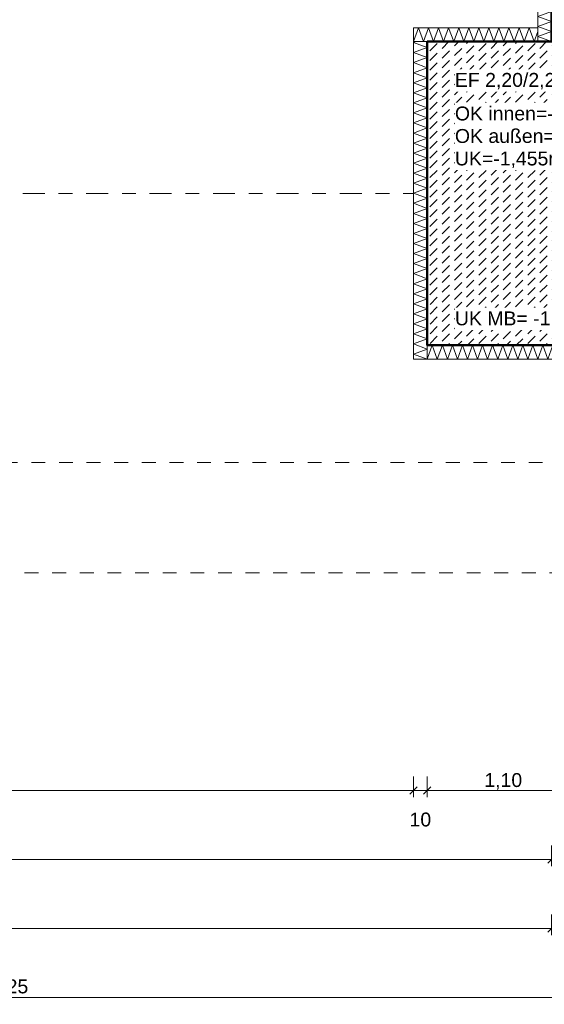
# Model space of a CAD drawing. Header units: metres. Extents: x -273 to 6, y -183 to 13.
# Tile 304 of 379: x -29.22 to -25.42, y -45.32 to -38.19. Entities that reach past the tile are written whole.
import ezdxf

# ---------------------------------------------------------------- set-up
doc = ezdxf.new("R2010")
doc.units = ezdxf.units.M
doc.header["$LTSCALE"] = 0.05
doc.header["$PDMODE"] = 1
doc.header["$PDSIZE"] = -2
doc.linetypes.add('ISO-03 Gestrichelt mit Abstand-3', pattern=[1.524, 0.6096, -0.9144])
doc.linetypes.add('Linienart-53', pattern=[5.291531, 3.175, -1.058062, 0.352704, -0.705764])
doc.layers.get('0').update_dxf_attribs({"lineweight": 25})
for name, color, linetype, lineweight, true_color in [('00 -Bauelemente -Beton unbewehrt', 7, 'Continuous', 9, 0xf7e06e), ('00 -Bauelemente -Dämmung innen', 7, 'Continuous', 9, 0xff7fe6), ('30 -32 Gründung- 2 Flachgründungen u. Bodenplatten', 7, 'Continuous', 9, 0xff6633), ('70 -72 Beschriftung- 1 Beschriftung allgemein', 7, 'Continuous', 9, 0xff6633), ('70 -76 Bemaßung- 2 Allgemein', 7, 'Continuous', 5, 0x6666cc)]:
    doc.layers.add(name, color=color, linetype=linetype, lineweight=lineweight, true_color=true_color)
doc.layers.add('70 -71 Achsen- 1 Gebäudeachsen', color=7, linetype='Linienart-53', lineweight=18)
doc.layers.add('Keine', color=7, linetype='Continuous', lineweight=9)
doc.styles.add('Arial', font='arial.ttf')
doc.dimstyles.new('k+k_klein', dxfattribs={"dimtxt": 0.100689, "dimasz": 0.05302, "dimexe": 0.05, "dimexo": 0.15, "dimgap": 0.005, "dimtad": 1, "dimdec": 3, "dimtxsty": 'Arial', "dimblk": 'VW_SLASH-2', "dimblk1": 'VW_SLASH-2', "dimblk2": 'VW_SLASH-2', "dimcen": 0, "dimdle": 0.025, "dimadec": 3, "dimazin": 0, "dimtfac": 0.75, "dimtdec": 3, "dimtix": 1, "dimtmove": 0, "dimatfit": 0, "dimldrblk": 'VW_FILLEDARROW', "dimfxl": 0.1, "dimfxlon": 1, "dimfrac": 2, "dimtolj": 1, "dimarcsym": 0})

# ---------------------------------------------------------------- blocks, each defined once
blk = doc.blocks.new('_Achsen (3D)')
at = {"layer": '70 -71 Achsen- 1 Gebäudeachsen', "transparency": 33554687}
blk.add_line((-179.668, -39.447), (3.826, -39.447), dxfattribs=at)
blk = doc.blocks.new('Gruppe-384')
at = {"color": 255, "linetype": 'Continuous', "lineweight": 5}
blk.add_wipeout([(-25.371, -38.347), (-25.371, -35.177), (-25.471, -35.177), (-25.471, -38.347)], dxfattribs=at).dxf.layer = '00 -Bauelemente -Dämmung innen'
blk = doc.blocks.new('Gruppe-385')
at = {"layer": '00 -Bauelemente -Dämmung innen', "color": 7, "transparency": 33554687, "flags": 128}
blk.add_lwpolyline([(-25.371, -38.347), (-25.471, -38.3106), (-25.371, -38.2742), (-25.471, -38.2379), (-25.371, -38.2015), (-25.471, -38.1651), (-25.371, -38.1287), (-25.471, -38.0923), (-25.371, -38.0559), (-25.471, -38.0195), (-25.371, -37.9831), (-25.471, -37.9467), (-25.371, -37.9103), (-25.471, -37.8739), (-25.371, -37.8375), (-25.471, -37.8011), (-25.371, -37.7647), (-25.471, -37.7283), (-25.371, -37.6919), (-25.471, -37.6555), (-25.371, -37.6191), (-25.471, -37.5827), (-25.371, -37.5463), (-25.471, -37.5099), (-25.371, -37.4735), (-25.471, -37.4371), (-25.371, -37.4007), (-25.471, -37.3643), (-25.371, -37.3279), (-25.471, -37.2915), (-25.371, -37.2551), (-25.471, -37.2187), (-25.371, -37.1823), (-25.471, -37.1459), (-25.371, -37.1095), (-25.471, -37.0731), (-25.371, -37.0367), (-25.471, -37.0004), (-25.371, -36.964), (-25.471, -36.9276), (-25.371, -36.8912), (-25.471, -36.8548), (-25.371, -36.8184), (-25.471, -36.782), (-25.371, -36.7456), (-25.471, -36.7092), (-25.371, -36.6728), (-25.471, -36.6364), (-25.371, -36.6), (-25.471, -36.5636), (-25.371, -36.5272), (-25.471, -36.4908), (-25.371, -36.4544), (-25.471, -36.418), (-25.371, -36.3816), (-25.471, -36.3452), (-25.371, -36.3088), (-25.471, -36.2724), (-25.371, -36.236), (-25.471, -36.1996), (-25.371, -36.1632), (-25.471, -36.1268), (-25.371, -36.0904), (-25.471, -36.054), (-25.371, -36.0176), (-25.471, -35.9812), (-25.371, -35.9448), (-25.471, -35.9084), (-25.371, -35.872), (-25.471, -35.8356), (-25.371, -35.7993), (-25.471, -35.7629), (-25.371, -35.7265), (-25.471, -35.6901), (-25.371, -35.6537), (-25.471, -35.6173), (-25.371, -35.5809), (-25.471, -35.5445), (-25.371, -35.5081), (-25.471, -35.4717), (-25.371, -35.4353), (-25.471, -35.3989), (-25.371, -35.3625), (-25.471, -35.3261), (-25.371, -35.2897), (-25.471, -35.2533), (-25.371, -35.2169), (-25.471, -35.1805), (-25.4615, -35.177)], dxfattribs=at)
blk = doc.blocks.new('Gruppe-386')
at = {"layer": '00 -Bauelemente -Dämmung innen', "color": 7, "linetype": 'Continuous', "lineweight": 9, "transparency": 33554687}
blk.add_line((-25.471, -38.347), (-25.371, -38.347), dxfattribs=at)
blk = doc.blocks.new('Gruppe-387')
at = {"layer": '00 -Bauelemente -Dämmung innen', "color": 7, "linetype": 'Continuous', "lineweight": 9, "transparency": 33554687}
blk.add_line((-25.371, -35.177), (-25.471, -35.177), dxfattribs=at)
blk = doc.blocks.new('Gruppe-388')
at = {"color": 7, "transparency": 33554687}
for name in ['Gruppe-387', 'Gruppe-386']:
    blk.add_blockref(name, (0, 0), dxfattribs=at)
blk = doc.blocks.new('Gruppe-389')
at = {"layer": '00 -Bauelemente -Dämmung innen', "color": 7, "linetype": 'Continuous', "lineweight": 9, "transparency": 33554687}
blk.add_line((-25.471, -35.177), (-25.471, -38.347), dxfattribs=at)
blk = doc.blocks.new('Gruppe-390')
at = {"layer": '00 -Bauelemente -Dämmung innen', "color": 7, "linetype": 'Continuous', "lineweight": 9, "transparency": 33554687}
blk.add_line((-25.371, -38.347), (-25.371, -35.177), dxfattribs=at)
blk = doc.blocks.new('Gruppe-391')
at = {"color": 7, "transparency": 33554687}
for name in ['Gruppe-389', 'Gruppe-390']:
    blk.add_blockref(name, (0, 0), dxfattribs=at)
blk = doc.blocks.new('Gruppe-392')
at = {"layer": '00 -Bauelemente -Dämmung innen', "color": 7}
blk.add_blockref('Gruppe-384', (0, 0), dxfattribs=at)
at = {"color": 7, "transparency": 33554687}
for name in ['Gruppe-388', 'Gruppe-391']:
    blk.add_blockref(name, (0, 0), dxfattribs=at)
at = {"layer": '00 -Bauelemente -Dämmung innen', "color": 7, "transparency": 33554687}
blk.add_blockref('Gruppe-385', (0, 0), dxfattribs=at)
blk = doc.blocks.new('Gruppe-393')
at = {"layer": '00 -Bauelemente -Dämmung innen', "color": 7, "transparency": 33554687}
blk.add_blockref('Gruppe-392', (0, 0), dxfattribs=at)
at = {"layer": '00 -Bauelemente -Dämmung innen', "color": 0, "flags": 1}
for tag in ['prm0_value', 'prm1_value', 'prm2_value', 'prm3_value', 'prm4_value', 'prm5_value', 'prm6_value', 'IFC_UUID', 'instanceID', 'prm0_name', 'prm0_type', 'prm1_name', 'prm1_type', 'prm2_name', 'prm2_type', 'prm3_name', 'prm3_type', 'prm4_name', 'prm4_type', 'prm5_name', 'prm5_type', 'prm6_name', 'prm6_type']:
    blk.add_attdef(tag, (-25.471, -38.347), '', height=0.00018, dxfattribs=at)
blk = doc.blocks.new('Gruppe-1414')
at = {"color": 255, "linetype": 'Continuous', "lineweight": 5}
blk.add_wipeout([(-26.271, -40.647), (-23.971, -40.647), (-23.971, -40.547), (-26.271, -40.547)], dxfattribs=at).dxf.layer = '00 -Bauelemente -Dämmung innen'
blk = doc.blocks.new('Gruppe-1415')
at = {"layer": '00 -Bauelemente -Dämmung innen', "color": 7, "transparency": 33554687, "flags": 128}
blk.add_lwpolyline([(-26.271, -40.647), (-26.2346, -40.547), (-26.1982, -40.647), (-26.1618, -40.547), (-26.1254, -40.647), (-26.089, -40.547), (-26.0526, -40.647), (-26.0162, -40.547), (-25.9798, -40.647), (-25.9434, -40.547), (-25.907, -40.647), (-25.8706, -40.547), (-25.8342, -40.647), (-25.7978, -40.547), (-25.7614, -40.647), (-25.725, -40.547), (-25.6886, -40.647), (-25.6523, -40.547), (-25.6159, -40.647), (-25.5795, -40.547), (-25.5431, -40.647), (-25.5067, -40.547), (-25.4703, -40.647), (-25.4339, -40.547), (-25.3975, -40.647), (-25.3611, -40.547), (-25.3247, -40.647), (-25.2883, -40.547), (-25.2519, -40.647), (-25.2155, -40.547), (-25.1791, -40.647), (-25.1427, -40.547), (-25.1063, -40.647), (-25.0699, -40.547), (-25.0335, -40.647), (-24.9971, -40.547), (-24.9607, -40.647), (-24.9243, -40.547), (-24.8879, -40.647), (-24.8515, -40.547), (-24.8151, -40.647), (-24.7787, -40.547), (-24.7423, -40.647), (-24.7059, -40.547), (-24.6695, -40.647), (-24.6331, -40.547), (-24.5967, -40.647), (-24.5603, -40.547), (-24.5239, -40.647), (-24.4875, -40.547), (-24.4511, -40.647), (-24.4148, -40.547), (-24.3784, -40.647), (-24.342, -40.547), (-24.3056, -40.647), (-24.2692, -40.547), (-24.2328, -40.647), (-24.1964, -40.547), (-24.16, -40.647), (-24.1236, -40.547), (-24.0872, -40.647), (-24.0508, -40.547), (-24.0144, -40.647), (-23.978, -40.547), (-23.971, -40.5662)], dxfattribs=at)
blk = doc.blocks.new('Gruppe-1416')
at = {"layer": '00 -Bauelemente -Dämmung innen', "color": 7, "linetype": 'Continuous', "lineweight": 9, "transparency": 33554687}
blk.add_line((-26.271, -40.547), (-26.271, -40.647), dxfattribs=at)
blk = doc.blocks.new('Gruppe-1417')
at = {"layer": '00 -Bauelemente -Dämmung innen', "color": 7, "linetype": 'Continuous', "lineweight": 9, "transparency": 33554687}
blk.add_line((-23.971, -40.647), (-23.971, -40.547), dxfattribs=at)
blk = doc.blocks.new('Gruppe-1418')
at = {"color": 7, "transparency": 33554687}
for name in ['Gruppe-1416', 'Gruppe-1417']:
    blk.add_blockref(name, (0, 0), dxfattribs=at)
blk = doc.blocks.new('Gruppe-1419')
at = {"layer": '00 -Bauelemente -Dämmung innen', "color": 7, "linetype": 'Continuous', "lineweight": 9, "transparency": 33554687}
blk.add_line((-23.971, -40.547), (-26.271, -40.547), dxfattribs=at)
blk = doc.blocks.new('Gruppe-1420')
at = {"layer": '00 -Bauelemente -Dämmung innen', "color": 7, "linetype": 'Continuous', "lineweight": 9, "transparency": 33554687}
blk.add_line((-26.271, -40.647), (-23.971, -40.647), dxfattribs=at)
blk = doc.blocks.new('Gruppe-1421')
at = {"color": 7, "transparency": 33554687}
for name in ['Gruppe-1419', 'Gruppe-1420']:
    blk.add_blockref(name, (0, 0), dxfattribs=at)
blk = doc.blocks.new('Gruppe-1422')
at = {"layer": '00 -Bauelemente -Dämmung innen', "color": 7}
blk.add_blockref('Gruppe-1414', (0, 0), dxfattribs=at)
at = {"color": 7, "transparency": 33554687}
for name in ['Gruppe-1418', 'Gruppe-1421']:
    blk.add_blockref(name, (0, 0), dxfattribs=at)
at = {"layer": '00 -Bauelemente -Dämmung innen', "color": 7, "transparency": 33554687}
blk.add_blockref('Gruppe-1415', (0, 0), dxfattribs=at)
blk = doc.blocks.new('Gruppe-1423')
at = {"layer": '00 -Bauelemente -Dämmung innen', "color": 7, "transparency": 33554687}
blk.add_blockref('Gruppe-1422', (0, 0), dxfattribs=at)
at = {"layer": '00 -Bauelemente -Dämmung innen', "color": 0, "flags": 1}
for tag in ['prm0_value', 'prm1_value', 'prm2_value', 'prm3_value', 'prm4_value', 'prm5_value', 'prm6_value', 'IFC_UUID', 'instanceID', 'prm0_name', 'prm0_type', 'prm1_name', 'prm1_type', 'prm2_name', 'prm2_type', 'prm3_name', 'prm3_type', 'prm4_name', 'prm4_type', 'prm5_name', 'prm5_type', 'prm6_name', 'prm6_type']:
    blk.add_attdef(tag, (-26.271, -40.647), '', height=0.00018, dxfattribs=at)
blk = doc.blocks.new('Gruppe-1424')
at = {"color": 255, "linetype": 'Continuous', "lineweight": 5}
blk.add_wipeout([(-26.271, -40.647), (-26.271, -38.347), (-26.371, -38.347), (-26.371, -40.647)], dxfattribs=at).dxf.layer = '00 -Bauelemente -Dämmung innen'
blk = doc.blocks.new('Gruppe-1425')
at = {"layer": '00 -Bauelemente -Dämmung innen', "color": 7, "transparency": 33554687, "flags": 128}
blk.add_lwpolyline([(-26.271, -40.647), (-26.371, -40.6106), (-26.271, -40.5742), (-26.371, -40.5379), (-26.271, -40.5015), (-26.371, -40.4651), (-26.271, -40.4287), (-26.371, -40.3923), (-26.271, -40.3559), (-26.371, -40.3195), (-26.271, -40.2831), (-26.371, -40.2467), (-26.271, -40.2103), (-26.371, -40.1739), (-26.271, -40.1375), (-26.371, -40.1011), (-26.271, -40.0647), (-26.371, -40.0283), (-26.271, -39.9919), (-26.371, -39.9555), (-26.271, -39.9191), (-26.371, -39.8827), (-26.271, -39.8463), (-26.371, -39.8099), (-26.271, -39.7735), (-26.371, -39.7371), (-26.271, -39.7007), (-26.371, -39.6643), (-26.271, -39.6279), (-26.371, -39.5915), (-26.271, -39.5551), (-26.371, -39.5187), (-26.271, -39.4823), (-26.371, -39.4459), (-26.271, -39.4095), (-26.371, -39.3731), (-26.271, -39.3367), (-26.371, -39.3004), (-26.271, -39.264), (-26.371, -39.2276), (-26.271, -39.1912), (-26.371, -39.1548), (-26.271, -39.1184), (-26.371, -39.082), (-26.271, -39.0456), (-26.371, -39.0092), (-26.271, -38.9728), (-26.371, -38.9364), (-26.271, -38.9), (-26.371, -38.8636), (-26.271, -38.8272), (-26.371, -38.7908), (-26.271, -38.7544), (-26.371, -38.718), (-26.271, -38.6816), (-26.371, -38.6452), (-26.271, -38.6088), (-26.371, -38.5724), (-26.271, -38.536), (-26.371, -38.4996), (-26.271, -38.4632), (-26.371, -38.4268), (-26.271, -38.3904), (-26.371, -38.354), (-26.3518, -38.347)], dxfattribs=at)
blk = doc.blocks.new('Gruppe-1426')
at = {"layer": '00 -Bauelemente -Dämmung innen', "color": 7, "linetype": 'Continuous', "lineweight": 9, "transparency": 33554687}
blk.add_line((-26.371, -40.647), (-26.271, -40.647), dxfattribs=at)
blk = doc.blocks.new('Gruppe-1427')
at = {"layer": '00 -Bauelemente -Dämmung innen', "color": 7, "linetype": 'Continuous', "lineweight": 9, "transparency": 33554687}
blk.add_line((-26.271, -38.347), (-26.371, -38.347), dxfattribs=at)
blk = doc.blocks.new('Gruppe-1428')
at = {"color": 7, "transparency": 33554687}
for name in ['Gruppe-1427', 'Gruppe-1426']:
    blk.add_blockref(name, (0, 0), dxfattribs=at)
blk = doc.blocks.new('Gruppe-1429')
at = {"layer": '00 -Bauelemente -Dämmung innen', "color": 7, "linetype": 'Continuous', "lineweight": 9, "transparency": 33554687}
blk.add_line((-26.371, -38.347), (-26.371, -40.647), dxfattribs=at)
blk = doc.blocks.new('Gruppe-1430')
at = {"layer": '00 -Bauelemente -Dämmung innen', "color": 7, "linetype": 'Continuous', "lineweight": 9, "transparency": 33554687}
blk.add_line((-26.271, -40.647), (-26.271, -38.347), dxfattribs=at)
blk = doc.blocks.new('Gruppe-1431')
at = {"color": 7, "transparency": 33554687}
for name in ['Gruppe-1429', 'Gruppe-1430']:
    blk.add_blockref(name, (0, 0), dxfattribs=at)
blk = doc.blocks.new('Gruppe-1432')
at = {"layer": '00 -Bauelemente -Dämmung innen', "color": 7}
blk.add_blockref('Gruppe-1424', (0, 0), dxfattribs=at)
at = {"color": 7, "transparency": 33554687}
for name in ['Gruppe-1428', 'Gruppe-1431']:
    blk.add_blockref(name, (0, 0), dxfattribs=at)
at = {"layer": '00 -Bauelemente -Dämmung innen', "color": 7, "transparency": 33554687}
blk.add_blockref('Gruppe-1425', (0, 0), dxfattribs=at)
blk = doc.blocks.new('Gruppe-1433')
at = {"layer": '00 -Bauelemente -Dämmung innen', "color": 7, "transparency": 33554687}
blk.add_blockref('Gruppe-1432', (0, 0), dxfattribs=at)
at = {"layer": '00 -Bauelemente -Dämmung innen', "color": 0, "flags": 1}
for tag in ['prm0_value', 'prm1_value', 'prm2_value', 'prm3_value', 'prm4_value', 'prm5_value', 'prm6_value', 'IFC_UUID', 'instanceID', 'prm0_name', 'prm0_type', 'prm1_name', 'prm1_type', 'prm2_name', 'prm2_type', 'prm3_name', 'prm3_type', 'prm4_name', 'prm4_type', 'prm5_name', 'prm5_type', 'prm6_name', 'prm6_type']:
    blk.add_attdef(tag, (-26.371, -40.647), '', height=0.00018, dxfattribs=at)
blk = doc.blocks.new('Gruppe-1434')
at = {"color": 255, "linetype": 'Continuous', "lineweight": 5}
blk.add_wipeout([(-26.371, -38.347), (-25.471, -38.347), (-25.471, -38.247), (-26.371, -38.247)], dxfattribs=at).dxf.layer = '00 -Bauelemente -Dämmung innen'
blk = doc.blocks.new('Gruppe-1435')
at = {"layer": '00 -Bauelemente -Dämmung innen', "color": 7, "transparency": 33554687, "flags": 128}
blk.add_lwpolyline([(-26.371, -38.347), (-26.3346, -38.247), (-26.2982, -38.347), (-26.2618, -38.247), (-26.2254, -38.347), (-26.189, -38.247), (-26.1526, -38.347), (-26.1162, -38.247), (-26.0798, -38.347), (-26.0434, -38.247), (-26.007, -38.347), (-25.9706, -38.247), (-25.9342, -38.347), (-25.8978, -38.247), (-25.8614, -38.347), (-25.825, -38.247), (-25.7886, -38.347), (-25.7523, -38.247), (-25.7159, -38.347), (-25.6795, -38.247), (-25.6431, -38.347), (-25.6067, -38.247), (-25.5703, -38.347), (-25.5339, -38.247), (-25.4975, -38.347), (-25.471, -38.2743)], dxfattribs=at)
blk = doc.blocks.new('Gruppe-1436')
at = {"layer": '00 -Bauelemente -Dämmung innen', "color": 7, "linetype": 'Continuous', "lineweight": 9, "transparency": 33554687}
blk.add_line((-26.371, -38.247), (-26.371, -38.347), dxfattribs=at)
blk = doc.blocks.new('Gruppe-1437')
at = {"layer": '00 -Bauelemente -Dämmung innen', "color": 7, "linetype": 'Continuous', "lineweight": 9, "transparency": 33554687}
blk.add_line((-25.471, -38.347), (-25.471, -38.247), dxfattribs=at)
blk = doc.blocks.new('Gruppe-1438')
at = {"color": 7, "transparency": 33554687}
for name in ['Gruppe-1436', 'Gruppe-1437']:
    blk.add_blockref(name, (0, 0), dxfattribs=at)
blk = doc.blocks.new('Gruppe-1439')
at = {"layer": '00 -Bauelemente -Dämmung innen', "color": 7, "linetype": 'Continuous', "lineweight": 9, "transparency": 33554687}
blk.add_line((-25.471, -38.247), (-26.371, -38.247), dxfattribs=at)
blk = doc.blocks.new('Gruppe-1440')
at = {"layer": '00 -Bauelemente -Dämmung innen', "color": 7, "linetype": 'Continuous', "lineweight": 9, "transparency": 33554687}
blk.add_line((-26.371, -38.347), (-25.471, -38.347), dxfattribs=at)
blk = doc.blocks.new('Gruppe-1441')
at = {"color": 7, "transparency": 33554687}
for name in ['Gruppe-1439', 'Gruppe-1440']:
    blk.add_blockref(name, (0, 0), dxfattribs=at)
blk = doc.blocks.new('Gruppe-1442')
at = {"layer": '00 -Bauelemente -Dämmung innen', "color": 7}
blk.add_blockref('Gruppe-1434', (0, 0), dxfattribs=at)
at = {"color": 7, "transparency": 33554687}
for name in ['Gruppe-1438', 'Gruppe-1441']:
    blk.add_blockref(name, (0, 0), dxfattribs=at)
at = {"layer": '00 -Bauelemente -Dämmung innen', "color": 7, "transparency": 33554687}
blk.add_blockref('Gruppe-1435', (0, 0), dxfattribs=at)
blk = doc.blocks.new('Gruppe-1443')
at = {"layer": '00 -Bauelemente -Dämmung innen', "color": 7, "transparency": 33554687}
blk.add_blockref('Gruppe-1442', (0, 0), dxfattribs=at)
at = {"layer": '00 -Bauelemente -Dämmung innen', "color": 0, "flags": 1}
for tag in ['prm0_value', 'prm1_value', 'prm2_value', 'prm3_value', 'prm4_value', 'prm5_value', 'prm6_value', 'IFC_UUID', 'instanceID', 'prm0_name', 'prm0_type', 'prm1_name', 'prm1_type', 'prm2_name', 'prm2_type', 'prm3_name', 'prm3_type', 'prm4_name', 'prm4_type', 'prm5_name', 'prm5_type', 'prm6_name', 'prm6_type']:
    blk.add_attdef(tag, (-26.371, -38.347), '', height=0.00018, dxfattribs=at)
blk = doc.blocks.new('Gruppe-2374')
at = {"layer": '30 -32 Gründung- 2 Flachgründungen u. Bodenplatten', "flags": 128}
blk.add_lwpolyline([(-26.271, -38.347), (-24.071, -38.347), (-24.071, -40.547), (-26.271, -40.547)], close=True, dxfattribs=at)
at = {"color": 255}
for points in [[(-26.071, -38.7093), (-25.1426, -38.7093), (-25.1426, -38.547), (-26.071, -38.547)], [(-26.071, -39.2773), (-24.8798, -39.2773), (-24.8798, -38.7905), (-26.071, -38.7905)]]:
    blk.add_wipeout(points, dxfattribs=at).dxf.layer = '70 -72 Beschriftung- 1 Beschriftung allgemein'
at = {"layer": '70 -72 Beschriftung- 1 Beschriftung allgemein', "char_height": 0.100689, "attachment_point": 1, "line_spacing_factor": 0.970891, "style": 'Arial'}
for s, insert in [('EF 2,20/2,20m', (-26.071, -38.5741)), ('OK innen=-0,205m\\POK außen=-0,455\\PUK=-1,455m', (-26.071, -38.8175))]:
    blk.add_mtext(s, dxfattribs=dict(at, insert=insert))
blk = doc.blocks.new('Gruppe-2490')
at = {"layer": 'Keine', "color": 7, "linetype": 'ISO-03 Gestrichelt mit Abstand-3', "lineweight": 9, "flags": 128}
blk.add_lwpolyline([(-36.7423, -43.104), (-39.1823, -43.104), (-39.1823, -42.197), (-41.5514, -42.197), (-41.5514, -42.674), (-43.7914, -42.674), (-43.7914, -42.197), (-45.7247, -42.197), (-45.7247, -42.674), (-47.9647, -42.674), (-47.9647, -42.197), (-52.9989, -42.1969), (-52.9989, -41.3969), (-47.9647, -41.397), (-47.9647, -40.677), (-45.7247, -40.677), (-45.7247, -41.397), (-43.7914, -41.397), (-43.7914, -40.677), (-41.5514, -40.677), (-41.5514, -41.397), (-39.1823, -41.397), (-39.1823, -40.004), (-36.7423, -40.004), (-36.7423, -41.397), (-16.7111, -41.397), (-16.7111, -42.197), (-36.7423, -42.197)], close=True, dxfattribs=at)
blk = doc.blocks.new('_FU_2D LP5 (2D)')
at = {"color": 255}
blk.add_wipeout([(-26.27099996, -38.34704198), (-24.07099996, -38.34704198), (-24.07099996, -40.54704198), (-26.27099996, -40.54704198)], dxfattribs=at).dxf.layer = '00 -Bauelemente -Beton unbewehrt'
at = {"layer": '00 -Bauelemente -Beton unbewehrt', "linetype": 'Continuous', "lineweight": 9}
h = blk.add_hatch(dxfattribs=at)
h.set_pattern_fill('Unbew_ Beton1 1mm SRF', style=0, pattern_type=2)
h.set_pattern_definition([(45, (0, 0), (0.088388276, 0.01767774), [0.075, -0.05])])
h.paths.add_polyline_path([(-26.27099996, -38.34704198), (-24.07099996, -38.34704198), (-24.07099996, -40.54704198), (-26.27099996, -40.54704198)])
at = {"layer": '00 -Bauelemente -Beton unbewehrt', "flags": 128}
blk.add_lwpolyline([(-26.27099996, -38.34704198), (-24.07099996, -38.34704198), (-24.07099996, -40.54704198), (-26.27099996, -40.54704198)], close=True, dxfattribs=at)
at = {"layer": '00 -Bauelemente -Dämmung innen', "color": 7}
for name in ['Gruppe-393', 'Gruppe-1423']:
    blk.add_blockref(name, (0, 0), dxfattribs=at)
blk.add_blockref('Gruppe-1433', (0, 0), dxfattribs=at)
blk.add_blockref('Gruppe-1443', (0, 0), dxfattribs=at)
at = {"layer": '30 -32 Gründung- 2 Flachgründungen u. Bodenplatten', "color": 7}
blk.add_blockref('Gruppe-2374', (0, 0), dxfattribs=at)
at = {"layer": '70 -72 Beschriftung- 1 Beschriftung allgemein', "color": 7}
blk.add_blockref('Gruppe-2490', (0, 0), dxfattribs=at)
at = {"layer": '70 -72 Beschriftung- 1 Beschriftung allgemein', "color": 103, "lineweight": 50, "true_color": 0x66cc7f, "flags": 128}
blk.add_lwpolyline([(-49.17099996, -34.39704198), (-26.02099996, -34.39704198), (-26.02099996, -35.17704198), (-25.37099996, -35.17704198), (-25.37099996, -38.34704198), (-26.27099996, -38.34704198), (-26.27099996, -40.54704198), (-24.07099996, -40.54704198), (-24.07099996, -39.64704198), (-18.02099996, -39.64704198), (-18.02099996, -40.54704198), (-15.82099996, -40.54704198), (-15.82099996, -39.64704198), (-9.77099996, -39.64704198)], dxfattribs=at)
blk = doc.blocks.new('VW_SLASH-2')
at = {"color": 0, "linetype": 'ByBlock', "lineweight": -2, "transparency": 16777216}
blk.add_line((0.47, 0), (-1, 0), dxfattribs=at)
at = {"color": 0, "lineweight": 5, "transparency": 16777216, "flags": 128}
blk.add_lwpolyline([(0.5, 0.5), (-0.5, -0.5)], dxfattribs=at)
blk = doc.blocks.new('*D2835')
at = {"layer": '70 -76 Bemaßung- 2 Allgemein', "color": 0, "lineweight": -2}
for p, q in [((-33.421, -45.172), (-33.421, -45.322)), ((-25.171, -45.172), (-25.171, -45.322)), ((-25.224, -45.272), (-33.368, -45.272))]:
    blk.add_line(p, q, dxfattribs=at)
at = {"layer": 'Defpoints', "color": 0}
for p in [(-33.421, -42.294), (-25.171, -42.294), (-33.421, -45.272)]:
    blk.add_point(p, dxfattribs=at)
at = {"layer": '70 -76 Bemaßung- 2 Allgemein', "color": 0, "lineweight": -2, "xscale": 0.05302001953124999, "yscale": 0.05302001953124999, "zscale": 0.05302001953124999, "rotation": 180}
blk.add_blockref('VW_SLASH-2', (-33.421, -45.272), dxfattribs=at)
at = {"layer": '70 -76 Bemaßung- 2 Allgemein', "color": 0, "lineweight": -2, "xscale": 0.05302001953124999, "yscale": 0.05302001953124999, "zscale": 0.05302001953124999}
blk.add_blockref('VW_SLASH-2', (-25.171, -45.272), dxfattribs=at)
at = {"layer": '70 -76 Bemaßung- 2 Allgemein', "color": 0, "insert": (-29.296, -45.2016), "char_height": 0.10069, "attachment_point": 5, "style": 'Arial'}
blk.add_mtext('\\A1;8,25', dxfattribs=at)
blk = doc.blocks.new('VW_FILLEDARROW')
at = {"linetype": 'Continuous', "lineweight": 0, "transparency": 16777216}
blk.add_hatch(color=0, dxfattribs=at).paths.add_polyline_path([(-2.83, 0.76), (0, 0), (-2.83, -0.76)])
at = {"color": 0, "lineweight": 5, "transparency": 16777216, "flags": 128}
blk.add_lwpolyline([(-2.83, 0.76), (0, 0), (-2.83, -0.76)], close=True, dxfattribs=at)
blk = doc.blocks.new('*D2873')
at = {"layer": '70 -76 Bemaßung- 2 Allgemein', "color": 0, "lineweight": -2}
for p, q in [((-49.171, -44.672), (-49.171, -44.822)), ((-25.371, -44.672), (-25.371, -44.822)), ((-25.424, -44.772), (-49.118, -44.772))]:
    blk.add_line(p, q, dxfattribs=at)
at = {"layer": 'Defpoints', "color": 0}
for p in [(-25.371, -38.347), (-49.171, -40.197), (-49.171, -44.772)]:
    blk.add_point(p, dxfattribs=at)
at = {"layer": '70 -76 Bemaßung- 2 Allgemein', "color": 0, "lineweight": -2, "xscale": 0.05302001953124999, "yscale": 0.05302001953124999, "zscale": 0.05302001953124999, "rotation": 180}
blk.add_blockref('VW_SLASH-2', (-49.171, -44.772), dxfattribs=at)
at = {"layer": '70 -76 Bemaßung- 2 Allgemein', "color": 0, "lineweight": -2, "xscale": 0.05302001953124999, "yscale": 0.05302001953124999, "zscale": 0.05302001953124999}
blk.add_blockref('VW_SLASH-2', (-25.371, -44.772), dxfattribs=at)
at = {"layer": '70 -76 Bemaßung- 2 Allgemein', "color": 0, "insert": (-37.271, -44.7066), "char_height": 0.10069, "attachment_point": 5, "style": 'Arial'}
blk.add_mtext('\\A1;23,80', dxfattribs=at)
blk = doc.blocks.new('*D2929')
at = {"layer": '70 -76 Bemaßung- 2 Allgemein', "color": 0, "lineweight": -2}
for p, q in [((-49.171, -44.172), (-49.171, -44.322)), ((-25.371, -44.172), (-25.371, -44.322)), ((-25.424, -44.272), (-49.118, -44.272))]:
    blk.add_line(p, q, dxfattribs=at)
at = {"layer": 'Defpoints', "color": 0}
for p in [(-49.171, -34.397), (-25.371, -34.397), (-49.171, -44.272)]:
    blk.add_point(p, dxfattribs=at)
at = {"layer": '70 -76 Bemaßung- 2 Allgemein', "color": 0, "lineweight": -2, "xscale": 0.05302001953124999, "yscale": 0.05302001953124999, "zscale": 0.05302001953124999, "rotation": 180}
blk.add_blockref('VW_SLASH-2', (-49.171, -44.272), dxfattribs=at)
at = {"layer": '70 -76 Bemaßung- 2 Allgemein', "color": 0, "lineweight": -2, "xscale": 0.05302001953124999, "yscale": 0.05302001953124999, "zscale": 0.05302001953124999}
blk.add_blockref('VW_SLASH-2', (-25.371, -44.272), dxfattribs=at)
at = {"layer": '70 -76 Bemaßung- 2 Allgemein', "color": 0, "insert": (-37.271, -44.2066), "char_height": 0.10069, "attachment_point": 5, "style": 'Arial'}
blk.add_mtext('\\A1;23,80', dxfattribs=at)
blk = doc.blocks.new('*D3145')
at = {"layer": '70 -76 Bemaßung- 2 Allgemein', "color": 0, "lineweight": -2}
for p, q in [((-32.646, -43.672), (-32.646, -43.822)), ((-26.371, -43.672), (-26.371, -43.822)), ((-26.424, -43.772), (-32.593, -43.772))]:
    blk.add_line(p, q, dxfattribs=at)
at = {"layer": 'Defpoints', "color": 0}
for p in [(-32.646, -40.322), (-26.371, -40.647), (-32.646, -43.772)]:
    blk.add_point(p, dxfattribs=at)
at = {"layer": '70 -76 Bemaßung- 2 Allgemein', "color": 0, "lineweight": -2, "xscale": 0.05302001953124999, "yscale": 0.05302001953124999, "zscale": 0.05302001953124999, "rotation": 180}
blk.add_blockref('VW_SLASH-2', (-32.646, -43.772), dxfattribs=at)
at = {"layer": '70 -76 Bemaßung- 2 Allgemein', "color": 0, "lineweight": -2, "xscale": 0.05302001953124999, "yscale": 0.05302001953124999, "zscale": 0.05302001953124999}
blk.add_blockref('VW_SLASH-2', (-26.371, -43.772), dxfattribs=at)
at = {"layer": '70 -76 Bemaßung- 2 Allgemein', "color": 0, "insert": (-29.5085, -43.6898), "char_height": 0.100689, "attachment_point": 5, "style": 'Arial'}
blk.add_mtext('\\A1;6,27\\S5^ ;', dxfattribs=at)
blk = doc.blocks.new('*D3146')
at = {"layer": '70 -76 Bemaßung- 2 Allgemein', "color": 0, "lineweight": -2}
for p, q in [((-26.371, -43.672), (-26.371, -43.822)), ((-26.271, -43.672), (-26.271, -43.822)), ((-26.424, -43.772), (-26.477, -43.772)), ((-26.271, -43.772), (-26.371, -43.772)), ((-26.218, -43.772), (-26.165, -43.772))]:
    blk.add_line(p, q, dxfattribs=at)
at = {"layer": 'Defpoints', "color": 0}
for p in [(-26.271, -40.547), (-26.371, -40.647), (-26.371, -43.772)]:
    blk.add_point(p, dxfattribs=at)
at = {"layer": '70 -76 Bemaßung- 2 Allgemein', "color": 0, "lineweight": -2, "xscale": 0.05302001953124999, "yscale": 0.05302001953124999, "zscale": 0.05302001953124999}
blk.add_blockref('VW_SLASH-2', (-26.371, -43.772), dxfattribs=at)
at = {"layer": '70 -76 Bemaßung- 2 Allgemein', "color": 0, "lineweight": -2, "xscale": 0.05302001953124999, "yscale": 0.05302001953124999, "zscale": 0.05302001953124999, "rotation": 180}
blk.add_blockref('VW_SLASH-2', (-26.271, -43.772), dxfattribs=at)
at = {"layer": '70 -76 Bemaßung- 2 Allgemein', "color": 0, "insert": (-26.321, -43.9837), "char_height": 0.10069, "attachment_point": 5, "style": 'Arial'}
blk.add_mtext('\\A1;10', dxfattribs=at)
blk = doc.blocks.new('*D3147')
at = {"layer": '70 -76 Bemaßung- 2 Allgemein', "color": 0, "lineweight": -2}
for p, q in [((-26.271, -43.672), (-26.271, -43.822)), ((-25.171, -43.672), (-25.171, -43.822)), ((-25.224, -43.772), (-26.218, -43.772))]:
    blk.add_line(p, q, dxfattribs=at)
at = {"layer": 'Defpoints', "color": 0}
for p in [(-26.271, -40.547), (-25.171, -40.547), (-26.271, -43.772)]:
    blk.add_point(p, dxfattribs=at)
at = {"layer": '70 -76 Bemaßung- 2 Allgemein', "color": 0, "lineweight": -2, "xscale": 0.05302001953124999, "yscale": 0.05302001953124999, "zscale": 0.05302001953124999, "rotation": 180}
blk.add_blockref('VW_SLASH-2', (-26.271, -43.772), dxfattribs=at)
at = {"layer": '70 -76 Bemaßung- 2 Allgemein', "color": 0, "lineweight": -2, "xscale": 0.05302001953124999, "yscale": 0.05302001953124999, "zscale": 0.05302001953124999}
blk.add_blockref('VW_SLASH-2', (-25.171, -43.772), dxfattribs=at)
at = {"layer": '70 -76 Bemaßung- 2 Allgemein', "color": 0, "insert": (-25.721, -43.7066), "char_height": 0.10069, "attachment_point": 5, "style": 'Arial'}
blk.add_mtext('\\A1;1,10', dxfattribs=at)
blk = doc.blocks.new('Gruppe-3002')
at = {"layer": '70 -72 Beschriftung- 1 Beschriftung allgemein', "linetype": 'Continuous', "lineweight": 5}
blk.add_point((-26.071, -40.175), dxfattribs=at)
at = {"color": 255}
blk.add_wipeout([(-26.071, -40.4373), (-25.178, -40.4373), (-25.178, -40.275), (-26.071, -40.275)], dxfattribs=at).dxf.layer = '70 -72 Beschriftung- 1 Beschriftung allgemein'
at = {"layer": '70 -72 Beschriftung- 1 Beschriftung allgemein', "insert": (-26.071, -40.302), "char_height": 0.100689, "attachment_point": 1, "line_spacing_factor": 0.970891, "style": 'Arial'}
blk.add_mtext('UK MB= -1,60', dxfattribs=at)
blk = doc.blocks.new('Gruppe-2780')
at = {"layer": '70 -76 Bemaßung- 2 Allgemein'}
dim = blk.add_aligned_dim(p1=(-25.17099996, -42.29404198), p2=(-33.42099996, -42.29404198), distance=2.978, text='8,25', dimstyle='k+k_klein', override={"dimtxt": 0.100689, "dimgap": 0.01, "dimdec": 8, "dimpost": '<>', "dimtxsty": 'Arial', "dimtmove": 2}, dxfattribs=at)
dim.commit()
dim.dimension.update_dxf_attribs({"geometry": '*D2835', "text_midpoint": (-29.29599996, -45.20157844)})
blk = doc.blocks.new('Gruppe-2785')
at = {"layer": '70 -76 Bemaßung- 2 Allgemein'}
dim = blk.add_linear_dim(base=(-49.17099996, -44.77204198), p1=(-25.37099996, -38.34704198), p2=(-49.17099996, -40.19704198), text='23,80', dimstyle='k+k_klein', override={"dimtxt": 0.100689, "dimgap": 0.005, "dimdec": 8, "dimpost": '<>', "dimtxsty": 'Arial', "dimtmove": 2}, dxfattribs=at)
dim.commit()
dim.dimension.update_dxf_attribs({"geometry": '*D2873', "text_midpoint": (-37.27099996, -44.70657844)})
blk = doc.blocks.new('Gruppe-2787')
at = {"layer": '70 -76 Bemaßung- 2 Allgemein'}
dim = blk.add_linear_dim(base=(-49.17099996, -44.27204198), p1=(-25.37099996, -34.39704198), p2=(-49.17099996, -34.39704198), text='23,80', dimstyle='k+k_klein', override={"dimtxt": 0.100689, "dimgap": 0.005, "dimdec": 8, "dimpost": '<>', "dimtxsty": 'Arial', "dimtmove": 2}, dxfattribs=at)
dim.commit()
dim.dimension.update_dxf_attribs({"geometry": '*D2929', "text_midpoint": (-37.27099996, -44.20657844)})
blk = doc.blocks.new('Gruppe-2791')
at = {"layer": '70 -76 Bemaßung- 2 Allgemein'}
for base, p1, p2, text, override, picture, middle in [((-32.64599996, -43.77204198), (-26.37099996, -40.64704198), (-32.64599996, -40.32204198), '6,27\\S5^ ;', {"dimtxt": 0.100689, "dimgap": 0.005, "dimdec": 8, "dimpost": '<>', "dimtxsty": 'Arial', "dimtmove": 2}, '*D3145', (-29.50849996, -43.68984735)), ((-26.37099996, -43.77204198), (-26.27099996, -40.54704198), (-26.37099996, -40.64704198), '10', {"dimtxt": 0.100689, "dimgap": 0.005, "dimdec": 8, "dimpost": '<>', "dimtxsty": 'Arial', "dimtix": 0, "dimtmove": 2}, '*D3146', (-26.32099996, -43.98374666)), ((-26.27099996, -43.77204198), (-25.17099996, -40.54704198), (-26.27099996, -40.54704198), '1,10', {"dimtxt": 0.100689, "dimgap": 0.005, "dimdec": 8, "dimpost": '<>', "dimtxsty": 'Arial', "dimtmove": 2}, '*D3147', (-25.72099996, -43.70657844))]:
    dim = blk.add_linear_dim(base=base, p1=p1, p2=p2, text=text, dimstyle='k+k_klein', override=override, dxfattribs=at)
    dim.commit()
    dim.dimension.update_dxf_attribs({"geometry": picture, "text_midpoint": middle})
blk = doc.blocks.new('_FU_2D Bemaßung_ Beschriftung (3D)')
at = {"layer": '70 -76 Bemaßung- 2 Allgemein'}
for name in ['Gruppe-2787', 'Gruppe-2785', 'Gruppe-2791', 'Gruppe-2780']:
    blk.add_blockref(name, (0, 0), dxfattribs=at)
at = {"layer": '70 -72 Beschriftung- 1 Beschriftung allgemein', "color": 7}
blk.add_blockref('Gruppe-3002', (0, 0), dxfattribs=at)

msp = doc.modelspace()

# ---------------------------------------------------------------- block references
at = {"layer": 'Keine', "color": 1}
msp.add_blockref('_Achsen (3D)', (0, 0), dxfattribs=at)

# ---------------------------------------------------------------- next in the draw order: block references
msp.add_blockref('_FU_2D LP5 (2D)', (0, 0), dxfattribs=at)

# ---------------------------------------------------------------- next in the draw order: block references
msp.add_blockref('_FU_2D Bemaßung_ Beschriftung (3D)', (0, 0), dxfattribs=at)

doc.saveas('drawing.dxf')
